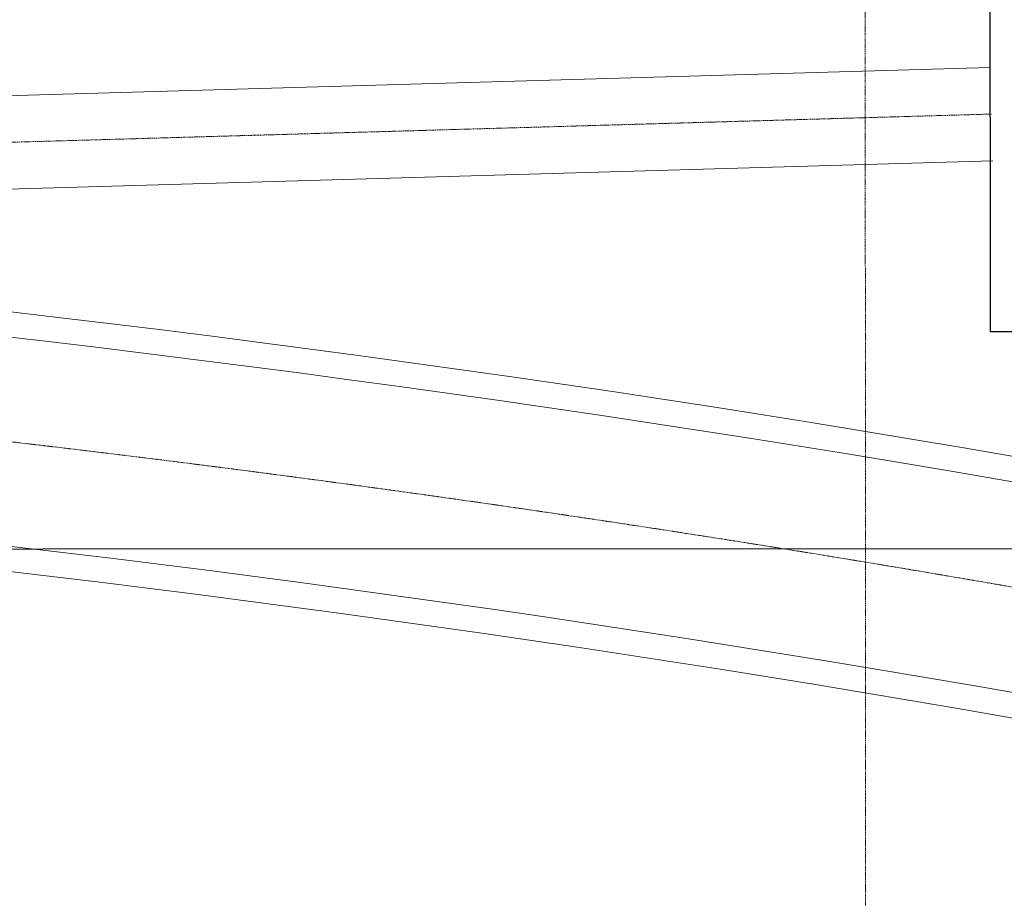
# Model space of a CAD drawing. Header units: metres. Extents: x -270273 to 328371, y -146885 to 591473.
# Tile 297 of 473: x -45165 to -41846, y 423257 to 426219. Entities that reach past the tile are written whole.
import ezdxf

# ---------------------------------------------------------------- set-up
doc = ezdxf.new("R2010")
doc.units = ezdxf.units.M
doc.linetypes.add('RI-AWZI_PROCESLEIDING', pattern=[18.45, 6, -1.8, 1.75, -1.8, 1.75, -1.8, 1.75, -1.8])
doc.linetypes.add('RI-AWZI_TERREINRIOLERING', pattern=[19.8, 6, -1.8, 2.4, -1.8, 1.8, -1.8, 2.4, -1.8])
for name, color, linetype, lineweight in [('B-CO-BC-BETONVORM-G', 50, 'Continuous', 18), ('B-XX-RI-AWZI_PROCESLEIDING-G', 30, 'RI-AWZI_PROCESLEIDING', 18), ('B-XX-RI-AWZI_TERREINRIOLERING-G', 211, 'RI-AWZI_TERREINRIOLERING', 18)]:
    doc.layers.add(name, color=color, linetype=linetype, lineweight=lineweight)
for name, color, linetype in [('B-ME-RI-PUT-G', 253, 'Continuous'), ('B-XX-OG-BEBOUWING-G', 1, 'Continuous'), ('B-XX-VH-KANTVERHARDING-G', 253, 'Continuous')]:
    doc.layers.add(name, color=color, linetype=linetype)

msp = doc.modelspace()

# ---------------------------------------------------------------- linework, layer by layer
at = {"layer": 'B-CO-BC-BETONVORM-G'}
for points in [[(-40647.0625, 424036.7793), (-40970.3399, 424594.9559, 0.04516992), (-51872.7386, 425634.5112, 0.046446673)], [(-40708.6616, 423973.5373), (-41024.3357, 424518.5859, 0.045000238), (-51871.0592, 425549.5022, 0.046285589)], [(-41362.614, 423705.9555), (-41468.3723, 423888.5597, 0.043607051), (-51861.7634, 424849.4479, 0.044945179)], [(-41460.8232, 423705.925), (-41522.2132, 423811.9221, 0.043443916), (-51862.5043, 424764.4505, 0.044780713)]]:
    msp.add_lwpolyline(points, format="xyb", dxfattribs=at)
at = {"layer": 'B-ME-RI-PUT-G', "flags": 128}
msp.add_lwpolyline([(-41893.6101, 426616.8538), (-40443.6102, 426617.3049), (-40443.1591, 425167.305), (-41893.159, 425166.8539)], close=True, dxfattribs=at)
at = {"layer": 'B-XX-OG-BEBOUWING-G'}
msp.add_lwpolyline([(-41893.6101, 426616.8538), (-40443.6102, 426617.3049), (-40443.1591, 425167.305), (-41893.159, 425166.8539)], close=True, dxfattribs=at)
msp.add_lwpolyline([(-63042.2222, 394782.6175, 14.446878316), (-66283.6615, 398005.3182), (-68754.7089, 395563.9717), (-65514.4611, 392342.1661)], format="xyb", close=True, dxfattribs=at)
msp.add_lwpolyline([(-55453.4375, 424430.194, 18.865370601), (-51955.3808, 424563.1266)], format="xyb", dxfattribs=at)
msp.add_circle((-53079.2187, 408045.0452), 15300, dxfattribs=at)
at = {"layer": 'B-XX-RI-AWZI_PROCESLEIDING-G'}
msp.add_lwpolyline([(-38276.8459, 419076.3833), (-40879.0167, 423569.3215, -0.000000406), (-40879.0177, 423569.3232), (-41246.4963, 424203.8184, 0.044297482), (-51864.1438, 425199.4641)], format="xyb", dxfattribs=at)
at = {"layer": 'B-XX-RI-AWZI_TERREINRIOLERING-G'}
for points in [[(-42315.7684, 430114.1685), (-42313.9531, 421715.376)], [(-74559.3524, 424961.1419), (-41889.6433, 425901.2708)]]:
    msp.add_lwpolyline(points, dxfattribs=at)
at = {"layer": 'B-XX-RI-AWZI_TERREINRIOLERING-G', "linetype": 'Continuous'}
for points in [[(-74563.8829, 425118.5767), (-41894.1738, 426058.7056)], [(-74554.822, 424803.7071), (-41885.1129, 425743.8359)]]:
    msp.add_lwpolyline(points, dxfattribs=at)
at = {"layer": 'B-XX-RI-AWZI_TERREINRIOLERING-G'}
for points in [[(-38335.5297, 419017.6641), (-40443.8415, 421124.6645, 0.198912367), (-40558.4075, 421172.0776), (-42971.2781, 421171.327, 0.143757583), (-51808.3811, 424529.4301, 0.143171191)], [(-38335.4945, 418904.527), (-40500.3924, 421068.0784, 0.198912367), (-40558.3826, 421092.0776), (-42998.201, 421091.3186, 0.143581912), (-51776.3198, 424446.6518)], [(-38448.6316, 418904.4918), (-40556.9434, 421011.4922, 0.198912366), (-40558.3578, 421012.0776), (-43025.196, 421011.3102, 0.143404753), (-51744.3354, 424363.7905, 0.143995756)]]:
    msp.add_lwpolyline(points, format="xyb", dxfattribs=at)
at = {"layer": 'B-XX-VH-KANTVERHARDING-G'}
msp.add_lwpolyline([(-29605.5667, 391712.1838), (-29820.0243, 407324.0897), (-29766.3157, 418865.1803), (-29766.554, 419967.4128, 0.414213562), (-34237.52, 424436.4465), (-50511.983, 424432.9288)], format="xyb", dxfattribs=at)

doc.saveas('drawing.dxf')
